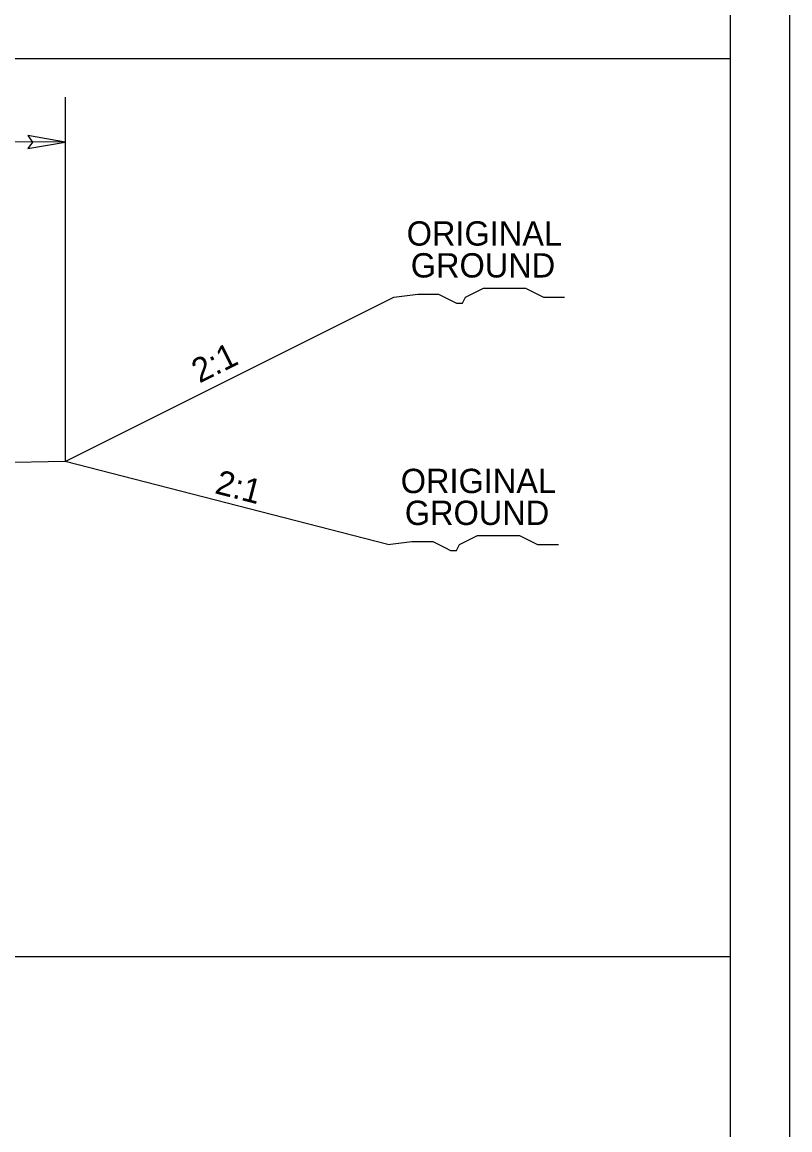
# Model space of a CAD drawing. Extents: x 18938 to 19565, y 6931 to 7973.
# Drawn here: x 19352.83 to 19382.43, y 7709.36 to 7752.04 of the extents above; entities that cross this region are included whole.
import ezdxf

# ---------------------------------------------------------------- set-up
doc = ezdxf.new("R2010")
doc.units = 0
for name, color, linetype in [('Prop Dimension', 7, 'Continuous'), ('Prop Pavement Schedule Description CELL', 7, 'Continuous'), ('Prop Shade Light', 7, 'Continuous'), ('Sheet Typical CELL', 7, 'Continuous'), ('Typical Guardrail CELL', 7, 'Continuous'), ('Typical Pavement Slope Information CELL', 7, 'Continuous'), ('Typical Text General CELL', 7, 'Continuous')]:
    doc.layers.add(name, color=color, linetype=linetype)

msp = doc.modelspace()

# ---------------------------------------------------------------- linework, layer by layer
at = {"layer": 'Prop Dimension'}
msp.add_lwpolyline([(19155.167, 7666.179), (19382.434, 7666.179), (19382.434, 7812.613), (19155.167, 7812.613)], close=True, dxfattribs=at)
at = {"layer": 'Prop Pavement Schedule Description CELL'}
msp.add_line((19354.484, 7735.112), (19344.986, 7734.934), dxfattribs=at)
at = {"layer": 'Prop Shade Light'}
for p, q in [((19354.484, 7735.112), (19367.158, 7741.448)), ((19366.928, 7731.912), (19354.484, 7735.112))]:
    msp.add_line(p, q, dxfattribs=at)
for points in [[(19367.158, 7741.448), (19368.081, 7741.563), (19368.312, 7741.563), (19368.659, 7741.563), (19368.89, 7741.563), (19369.121, 7741.448), (19369.352, 7741.333), (19369.583, 7741.217), (19369.814, 7741.217), (19369.93, 7741.448), (19370.161, 7741.563), (19370.392, 7741.679), (19370.623, 7741.794), (19370.854, 7741.794), (19371.085, 7741.794), (19371.316, 7741.794), (19371.547, 7741.794), (19371.778, 7741.794), (19372.009, 7741.794), (19372.24, 7741.794), (19372.471, 7741.679), (19372.702, 7741.563), (19372.933, 7741.448), (19373.28, 7741.448), (19373.511, 7741.448), (19373.742, 7741.448)], [(19366.928, 7731.912), (19367.851, 7732.027), (19368.082, 7732.027), (19368.429, 7732.027), (19368.66, 7732.027), (19368.891, 7731.912), (19369.122, 7731.796), (19369.353, 7731.68), (19369.584, 7731.68), (19369.7, 7731.912), (19369.931, 7732.027), (19370.162, 7732.143), (19370.393, 7732.258), (19370.624, 7732.258), (19370.855, 7732.258), (19371.086, 7732.258), (19371.317, 7732.258), (19371.548, 7732.258), (19371.779, 7732.258), (19372.01, 7732.258), (19372.241, 7732.143), (19372.472, 7732.027), (19372.703, 7731.912), (19373.05, 7731.912), (19373.281, 7731.912), (19373.512, 7731.912)]]:
    msp.add_lwpolyline(points, dxfattribs=at)
at = {"layer": 'Sheet Typical CELL'}
for p, q in [((19354.484, 7749.149), (19354.484, 7735.112)), ((19354.484, 7747.422), (19344.482, 7747.468))]:
    msp.add_line(p, q, dxfattribs=at)
at = {"layer": 'Typical Guardrail CELL'}
for p, q in [((19233.04, 7750.645), (19380.142, 7750.645)), ((19221.092, 7716.037), (19380.142, 7716.037))]:
    msp.add_line(p, q, dxfattribs=at)
at = {"layer": 'Typical Pavement Slope Information CELL'}
msp.add_lwpolyline([(19380.142, 7809.605), (19177.642, 7809.605), (19177.642, 7669.19), (19380.142, 7669.19)], close=True, dxfattribs=at)
at = {"layer": 'Typical Text General CELL'}
msp.add_lwpolyline([(19353.051, 7747.175), (19354.484, 7747.422), (19353.043, 7747.677), (19353.227, 7747.422)], close=True, dxfattribs=at)

# ---------------------------------------------------------------- texts
at = {"layer": 'Prop Shade Light'}
for s, p in [('ORIGINAL', (19367.657, 7743.431)), ('GROUND', (19367.814, 7742.202)), ('ORIGINAL', (19367.427, 7733.894)), ('GROUND', (19367.584, 7732.665))]:
    msp.add_text(s, height=0.9375, dxfattribs=at).set_placement(p)
for rotation, p in [(26.5342, (19359.669, 7738.112)), (345.5785, (19360.22, 7733.896))]:
    msp.add_text('2:1', height=0.9375, rotation=rotation, dxfattribs=at).set_placement(p)

doc.saveas('drawing.dxf')
